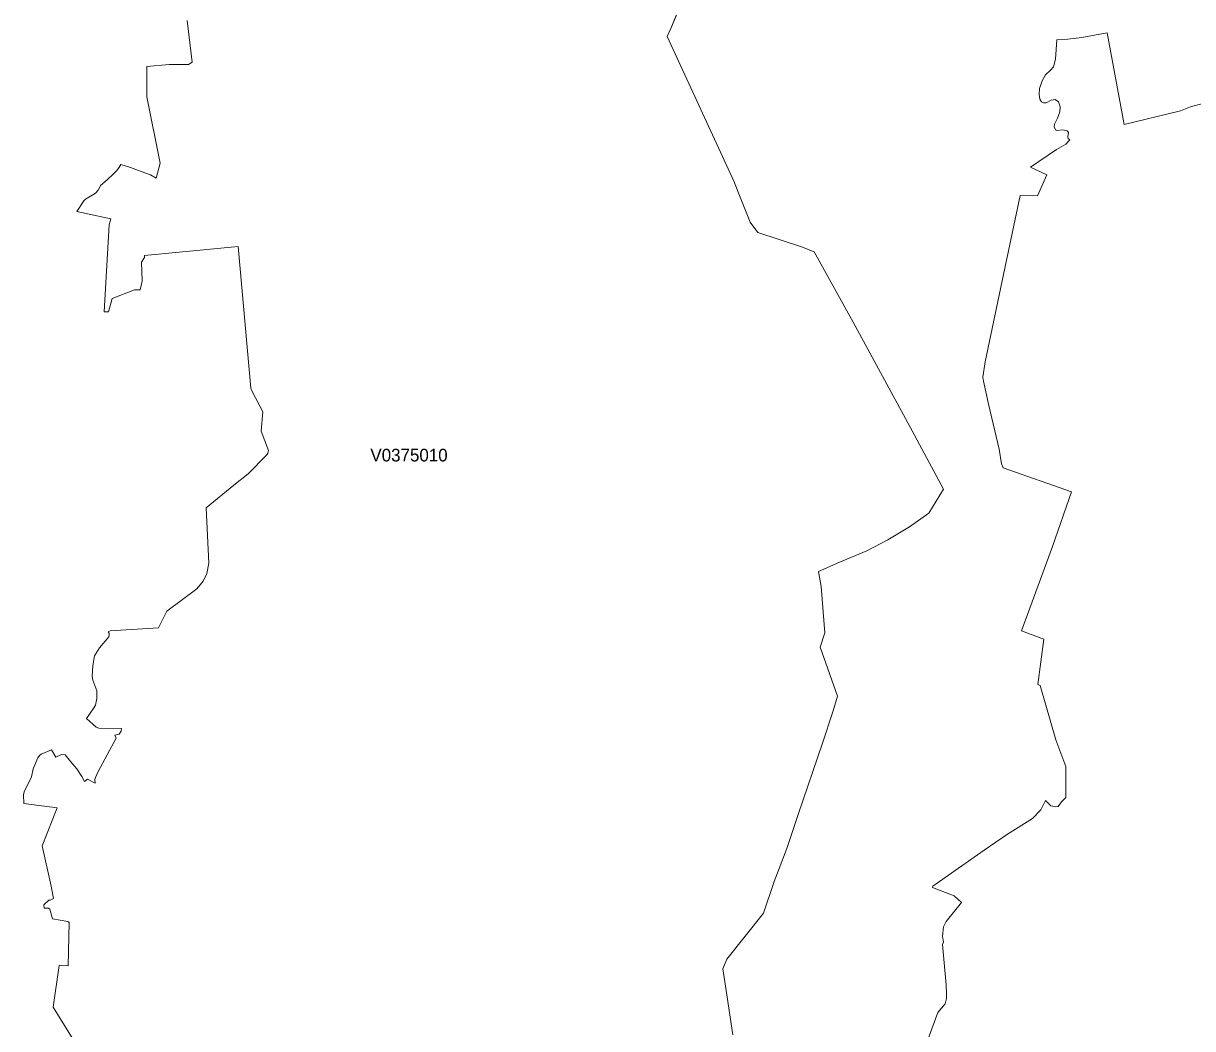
# Model space of a CAD drawing. Extents: x 369010 to 735936, y 6377141 to 6616555.
# Drawn here: x 563993 to 573220, y 6510651 to 6518581 of the extents above; entities that cross this region are included whole.
import ezdxf
from ezdxf.enums import TextEntityAlignment as Align

# ---------------------------------------------------------------- set-up
doc = ezdxf.new("R2010")
doc.units = 0
doc.header["$LTSCALE"] = 40
doc.layers.add('3', color=7, linetype='Continuous', lineweight=13)
doc.layers.add('4', color=7, linetype='Continuous')

msp = doc.modelspace()

# ---------------------------------------------------------------- linework, layer by layer
at = {"layer": '3'}
for points in [[(569460.04, 6519392.34), (569101.39, 6518541.81), (569073.26, 6518478.75), (569602.71, 6517331.15), (569633.49, 6517248.56), (569727.66, 6517013.05), (569790.06, 6516930.79), (570133.97, 6516817.42), (570234.1, 6516779.03), (570542.11, 6516224.92), (570989.3, 6515400.54), (571254.6, 6514906.18), (571137.26, 6514718.17), (570985.16, 6514610.43), (570814.03, 6514505.83), (570649.52, 6514420.43), (570428.9, 6514327.42), (570269.02, 6514257.08), (570288.55, 6514139.57), (570316.52, 6513773.14), (570281.27, 6513661.43), (570417.32, 6513274.81), (570380.91, 6513149.03), (570298.15, 6512903.09), (570108.32, 6512341.04), (570017.96, 6512072.09), (569917.99, 6511810.76), (569833.75, 6511563), (569544.94, 6511198.07), (569513.66, 6511122.43), (569538.49, 6510952.29), (569591.62, 6510601.43)], [(570417.32, 6513274.81), (570281.27, 6513661.43), (570316.52, 6513773.14), (570288.55, 6514139.57), (570269.02, 6514257.08), (570428.9, 6514327.42), (570649.52, 6514420.43), (570814.03, 6514505.83), (570985.16, 6514610.43), (571137.26, 6514718.17), (571254.6, 6514906.18), (570989.3, 6515400.54), (570542.11, 6516224.92), (570234.1, 6516779.03), (570133.97, 6516817.42), (569790.06, 6516930.79), (569727.66, 6517013.05), (569633.49, 6517248.56), (569602.71, 6517331.15), (569073.26, 6518478.75), (569101.39, 6518541.81), (569149.22, 6518655.02)], [(564950.22, 6516749.07), (564950.22, 6516733.68), (564925.56, 6516698.1), (564930.36, 6516547.16), (564915.8, 6516478.31), (564870.12, 6516479.13), (564694.85, 6516410.62), (564666.05, 6516305.36), (564629.64, 6516305.36), (564670.36, 6516991.04), (564684.75, 6517039.37), (564415.81, 6517098.28), (564470.92, 6517181.53), (564482.51, 6517193.28), (564562.12, 6517240.78), (564582.47, 6517264.62), (564593.56, 6517283.15), (564601.18, 6517301.85), (564653.81, 6517346.71), (564704.62, 6517394.37), (564728.45, 6517418.04), (564747.15, 6517441.04), (564763.2, 6517469.01), (564837.85, 6517445.18), (564922.25, 6517412.91), (564996.07, 6517387.42), (565040.92, 6517360.28), (565073.19, 6517479.11), (564966.44, 6518001.44), (564966.94, 6518240.26), (565143.7, 6518255.65), (565296.46, 6518257.47), (565325.26, 6518275.18), (565284.87, 6518602.39)], [(565284.87, 6518602.39), (565325.26, 6518275.18), (565296.46, 6518257.47), (565143.7, 6518255.65), (564966.94, 6518240.26), (564966.44, 6518001.44), (565073.19, 6517479.11), (565040.92, 6517360.28), (564996.07, 6517387.42), (564922.25, 6517412.91), (564837.85, 6517445.18), (564763.2, 6517469.01), (564747.15, 6517441.04), (564728.45, 6517418.04), (564704.62, 6517394.37), (564653.81, 6517346.71), (564601.18, 6517301.85), (564593.56, 6517283.15), (564582.47, 6517264.62), (564562.12, 6517240.78), (564482.51, 6517193.28), (564470.92, 6517181.53), (564415.81, 6517098.28), (564684.75, 6517039.37), (564670.36, 6516991.04), (564629.64, 6516305.36), (564666.05, 6516305.36), (564694.85, 6516410.62), (564870.12, 6516479.13), (564915.8, 6516478.31), (564930.36, 6516547.16), (564925.56, 6516698.1), (564950.22, 6516733.68), (564950.22, 6516749.07), (565688.21, 6516820.57), (565788.34, 6515702.26), (565795.95, 6515683.56), (565882.01, 6515516.56), (565871.09, 6515364.46), (565927.03, 6515212.53), (565923.55, 6515191.18), (565913.46, 6515176.78), (565766.65, 6515028), (565654.77, 6514937.96), (565435.48, 6514758.22), (565457, 6514323.44), (565441.94, 6514241.69), (565412.14, 6514180.61), (565362.16, 6514121.2), (565126.65, 6513944.44), (565059.79, 6513812.53), (564677.8, 6513789.03), (564663.4, 6513781.42), (564670.19, 6513769.5), (564671.02, 6513754.28), (564666.71, 6513741.53), (564593.23, 6513655.97), (564555.16, 6513592.25), (564540.6, 6513516.61), (564535.47, 6513429.23), (564541.43, 6513398.61), (564573.37, 6513315.69), (564573.37, 6513254.45), (564562.28, 6513203.48), (564542.92, 6513173.03)], [(573300.07, 6517948.48), (573203.25, 6517923.82), (573125.29, 6517891.21), (572679.43, 6517784.13), (572545.53, 6518506.72), (572346.1, 6518469.32), (572234.88, 6518456.58), (572148.32, 6518450.29), (572136.9, 6518299.51), (572121.84, 6518238.28), (572097.51, 6518211.3), (572059.61, 6518175.22), (572031.97, 6518129.04), (572011.78, 6518068.47), (572008.47, 6518019.81), (572015.09, 6517981.91), (572026.84, 6517962.55), (572042.9, 6517954.27), (572065.57, 6517955.1), (572103.31, 6517976.12), (572136.08, 6517981.08), (572160.4, 6517960.89), (572174.8, 6517922.33), (572171.33, 6517882.77), (572153.78, 6517832.29), (572130.28, 6517786.12), (572127.8, 6517765.93), (572136.9, 6517742.43), (572149.48, 6517736.63), (572193.17, 6517742.43), (572229.42, 6517732.33), (572241.17, 6517720.58), (572235.21, 6517686.98), (572236.87, 6517671.92), (572251.27, 6517661.83), (572219.16, 6517629.39), (572146.01, 6517586.52), (571940.28, 6517446.17), (572068.72, 6517386.59), (571995.73, 6517220.26), (571858.36, 6517224.07), (571726.45, 6516600.61), (571582.13, 6515912.28), (571565.25, 6515788.98), (571568.56, 6515758.7), (571613.08, 6515566.21), (571694.51, 6515221.63), (571711.39, 6515106.44), (571725.63, 6515076.16), (572263.02, 6514885.83), (572114.39, 6514454.69), (571870.77, 6513788.37), (572044.72, 6513723.66), (571999.2, 6513366.17), (572016.09, 6513358.72), (572141.21, 6512928.58), (572219.16, 6512719.88), (572220.81, 6512475.43), (572184.73, 6512439.18), (572157.76, 6512402.27), (572139.39, 6512401.45), (572102.31, 6512408.07), (572059.45, 6512450.93), (572022.04, 6512377.45), (571955.68, 6512309.43), (571758.23, 6512184.14), (571576.01, 6512058.03), (571168.87, 6511774.52), (571167.22, 6511763.59), (571338.68, 6511698.88), (571397.43, 6511645.09), (571274.79, 6511497.3), (571253.77, 6511454.76), (571246.33, 6511381.61), (571253.94, 6511333.12), (571246.33, 6511314.58), (571273.97, 6510996.98), (571278.27, 6510926.31), (571278.27, 6510889.4), (571267.51, 6510847.03), (571209.42, 6510779.01), (571132.13, 6510570.48)], [(572114.39, 6514454.69), (572263.02, 6514885.83), (571725.63, 6515076.16), (571711.39, 6515106.44), (571694.51, 6515221.63), (571613.08, 6515566.21), (571568.56, 6515758.7), (571565.25, 6515788.98), (571582.13, 6515912.28), (571726.45, 6516600.61), (571858.36, 6517224.07), (571995.73, 6517220.26), (572068.72, 6517386.59), (571940.28, 6517446.17), (572146.01, 6517586.52), (572219.16, 6517629.39), (572251.27, 6517661.83), (572236.87, 6517671.92), (572235.21, 6517686.98), (572241.17, 6517720.58), (572229.42, 6517732.33), (572193.17, 6517742.43), (572149.48, 6517736.63), (572136.9, 6517742.43), (572127.8, 6517765.93), (572130.28, 6517786.12), (572153.78, 6517832.29), (572171.33, 6517882.77), (572174.8, 6517922.33), (572160.4, 6517960.89), (572136.08, 6517981.08), (572103.31, 6517976.12), (572065.57, 6517955.1), (572042.9, 6517954.27), (572026.84, 6517962.55), (572015.09, 6517981.91), (572008.47, 6518019.81), (572011.78, 6518068.47), (572031.97, 6518129.04), (572059.61, 6518175.22), (572097.51, 6518211.3), (572121.84, 6518238.28), (572136.9, 6518299.51), (572148.32, 6518450.29), (572234.88, 6518456.58), (572346.1, 6518469.32), (572545.53, 6518506.72), (572679.43, 6517784.13), (573125.29, 6517891.21), (573203.25, 6517923.82), (573300.07, 6517948.48)], [(564407.37, 6510531.09), (564229.45, 6510820.72), (564276.46, 6511147.75), (564280.76, 6511151.06), (564345.97, 6511146.93), (564353.91, 6511487.86), (564343.65, 6511495.48), (564222.17, 6511516), (564200.99, 6511593.29), (564192.38, 6511601.9), (564156.8, 6511601.9), (564155.14, 6511626.39), (564193.21, 6511665.28), (564205.12, 6511665.28), (564232.27, 6511676.37), (564211.91, 6511774.02), (564141.4, 6512092.62), (564260.73, 6512392.01), (563995.93, 6512427.27), (563993.44, 6512494.79), (563999.4, 6512520.28), (564057, 6512638.28), (564070.24, 6512700.68), (564106.81, 6512788.06), (564121.21, 6512806.77), (564133.13, 6512817.03), (564214.39, 6512850.13), (564249.98, 6512791.37), (564265.2, 6512801.64), (564294.17, 6512813.55), (564322.96, 6512810.08), (564368.81, 6512756.62), (564414.82, 6512700.68), (564454.7, 6512640.43), (564476.72, 6512599.56), (564498.89, 6512620.08), (564558.97, 6512586.81), (564557.32, 6512617.43), (564562.45, 6512631), (564584.79, 6512678.17), (564724.31, 6512941.32), (564714.21, 6512964.99), (564748.14, 6512972.77), (564765.02, 6512997.26), (564767.67, 6513018.61), (564587.6, 6513020.27), (564567.25, 6513027.88), (564491.78, 6513097.56), (564542.92, 6513173.03), (564562.28, 6513203.48), (564573.37, 6513254.45), (564573.37, 6513315.69), (564541.43, 6513398.61), (564535.47, 6513429.23), (564540.6, 6513516.61), (564555.16, 6513592.25), (564593.23, 6513655.97), (564666.71, 6513741.53), (564671.02, 6513754.28), (564670.19, 6513769.5), (564663.4, 6513781.42), (564677.8, 6513789.03), (565059.79, 6513812.53), (565126.65, 6513944.44), (565362.16, 6514121.2), (565412.14, 6514180.61), (565441.94, 6514241.69), (565457, 6514323.44), (565435.48, 6514758.22), (565654.77, 6514937.96), (565766.65, 6515028), (565913.46, 6515176.78), (565923.55, 6515191.18), (565927.03, 6515212.53), (565871.09, 6515364.46), (565882.01, 6515516.56), (565795.95, 6515683.56), (565788.34, 6515702.26), (565688.21, 6516820.57), (564950.22, 6516749.07)], [(571132.13, 6510570.48), (571209.42, 6510779.01), (571267.51, 6510847.03), (571278.27, 6510889.4), (571278.27, 6510926.31), (571273.97, 6510996.98), (571246.33, 6511314.58), (571253.94, 6511333.12), (571246.33, 6511381.61), (571253.77, 6511454.76), (571274.79, 6511497.3), (571397.43, 6511645.09), (571338.68, 6511698.88), (571167.22, 6511763.59), (571168.87, 6511774.52), (571576.01, 6512058.03), (571758.23, 6512184.14), (571955.68, 6512309.43), (572022.04, 6512377.45), (572059.45, 6512450.93), (572102.31, 6512408.07), (572139.39, 6512401.45), (572157.76, 6512402.27), (572184.73, 6512439.18), (572220.81, 6512475.43), (572219.16, 6512719.88), (572141.21, 6512928.58), (572016.09, 6513358.72), (571999.2, 6513366.17), (572044.72, 6513723.66), (571870.77, 6513788.37), (572114.39, 6514454.69)], [(569591.62, 6510601.43), (569538.49, 6510952.29), (569513.66, 6511122.43), (569544.94, 6511198.07), (569833.75, 6511563), (569917.99, 6511810.76), (570017.96, 6512072.09), (570108.32, 6512341.04), (570298.15, 6512903.09), (570380.91, 6513149.03), (570417.32, 6513274.81)], [(564542.92, 6513173.03), (564491.78, 6513097.56), (564567.25, 6513027.88), (564587.6, 6513020.27), (564767.67, 6513018.61), (564765.02, 6512997.26), (564748.14, 6512972.77), (564714.21, 6512964.99), (564724.31, 6512941.32), (564584.79, 6512678.17), (564562.45, 6512631), (564557.32, 6512617.43), (564558.97, 6512586.81), (564498.89, 6512620.08), (564476.72, 6512599.56), (564454.7, 6512640.43), (564414.82, 6512700.68), (564368.81, 6512756.62), (564322.96, 6512810.08), (564294.17, 6512813.55), (564265.2, 6512801.64), (564249.98, 6512791.37), (564214.39, 6512850.13), (564133.13, 6512817.03), (564121.21, 6512806.77), (564106.81, 6512788.06), (564070.24, 6512700.68), (564057, 6512638.28), (563999.4, 6512520.28), (563993.44, 6512494.79), (563995.93, 6512427.27), (564260.73, 6512392.01), (564141.4, 6512092.62), (564211.91, 6511774.02), (564232.27, 6511676.37), (564205.12, 6511665.28), (564193.21, 6511665.28), (564155.14, 6511626.39), (564156.8, 6511601.9), (564192.38, 6511601.9), (564200.99, 6511593.29), (564222.17, 6511516), (564343.65, 6511495.48), (564353.91, 6511487.86), (564345.97, 6511146.93), (564280.76, 6511151.06), (564276.46, 6511147.75), (564229.45, 6510820.72), (564407.37, 6510531.09)]]:
    msp.add_lwpolyline(points, dxfattribs=at)

# ---------------------------------------------------------------- texts
at = {"layer": '4'}
msp.add_text('V0375010', height=100, dxfattribs=at).set_placement((567036.48, 6515125.12), align=Align.CENTER)

doc.saveas('drawing.dxf')
